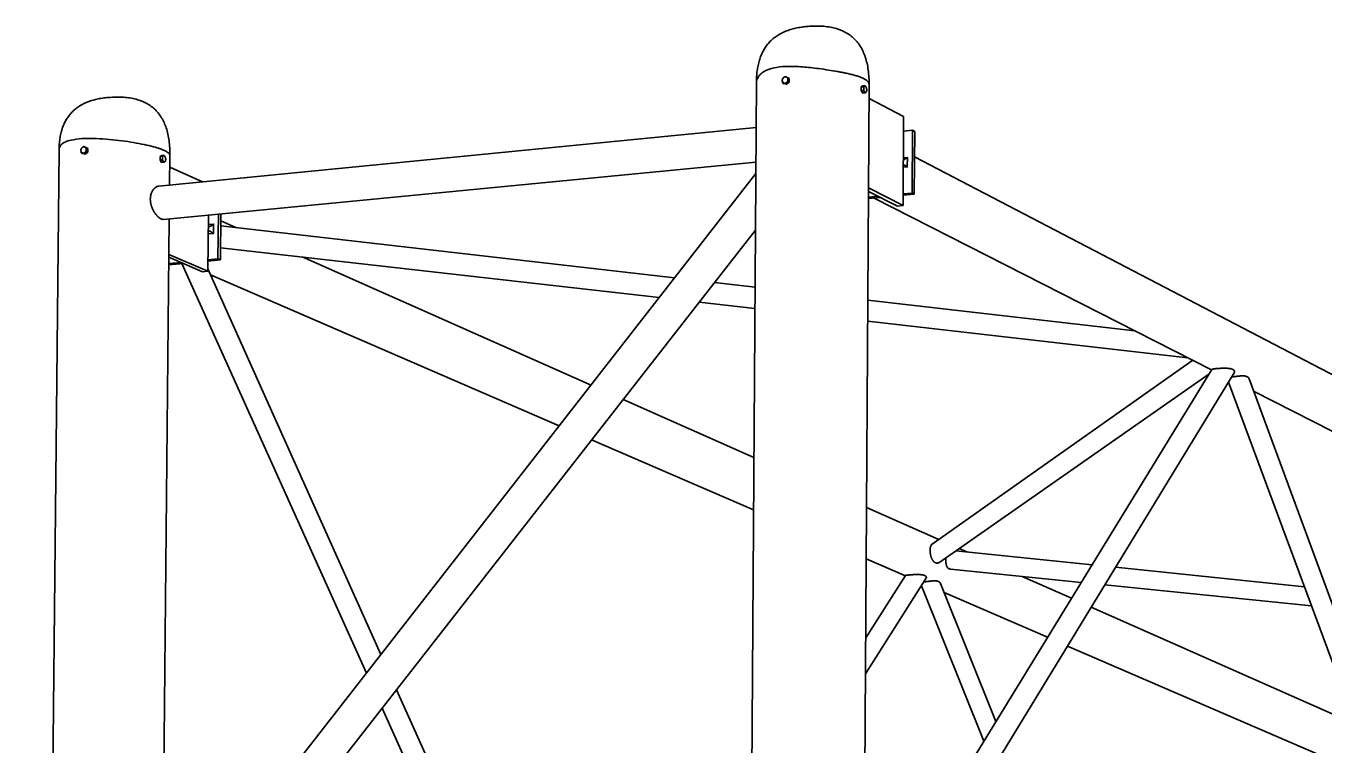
# Model space of a CAD drawing. Extents: x 99862 to 104211, y 98939 to 111076.
# Drawn here: x 102652.5 to 102827.5, y 100739.7 to 100836.5 of the extents above; entities that cross this region are included whole.
import ezdxf

# ---------------------------------------------------------------- set-up
doc = ezdxf.new("R2010")
doc.units = 0
for name, color, linetype in [('Level 11', 7, 'Continuous'), ('Level 14', 7, 'Continuous'), ('Level 3', 7, 'Continuous'), ('Level 4', 7, 'Continuous'), ('Level 8', 7, 'Continuous')]:
    doc.layers.add(name, color=color, linetype=linetype)

msp = doc.modelspace()

# ---------------------------------------------------------------- linework, layer by layer
at = {"layer": 'Level 11'}
for p, q in [((102751.05, 100822.81), (102670.48, 100814.92)), ((102671.08, 100810.44), (102751.02, 100818.17)), ((102751.01, 100816.6), (102669.14, 100711.66)), ((102670.24, 100705.69), (102750.96, 100809))]:
    msp.add_line(p, q, dxfattribs=at)
msp.add_open_spline([(102671.08, 100810.44), (102671.06, 100810.44), (102671.05, 100810.44), (102671.04, 100810.44), (102670.92, 100810.44), (102670.79, 100810.48), (102670.66, 100810.56), (102670.53, 100810.64), (102670.39, 100810.75), (102670.25, 100810.9), (102670.11, 100811.04), (102669.97, 100811.22), (102669.85, 100811.41), (102669.72, 100811.62), (102669.61, 100811.85), (102669.52, 100812.09), (102669.43, 100812.33), (102669.37, 100812.59), (102669.34, 100812.84), (102669.31, 100813.09), (102669.32, 100813.33), (102669.36, 100813.56), (102669.39, 100813.78), (102669.46, 100813.99), (102669.55, 100814.17), (102669.64, 100814.35), (102669.76, 100814.51), (102669.89, 100814.63), (102670.02, 100814.75), (102670.17, 100814.84), (102670.31, 100814.89), (102670.36, 100814.9), (102670.41, 100814.91), (102670.46, 100814.92)], degree=4, dxfattribs=at)
at = {"layer": 'Level 14'}
for p, q in [((102754.76, 100829.57), (102754.77, 100829.58)), ((102754.98, 100829.7), (102755.14, 100829.62)), ((102755.14, 100829.62), (102755.52, 100829.42)), ((102755.14, 100829.62), (102755.16, 100829.61)), ((102755.33, 100829.28), (102755.33, 100829.26)), ((102755.35, 100829.5), (102755.52, 100829.42)), ((102755.52, 100829.42), (102755.51, 100828.93)), ((102754.97, 100828.73), (102755.13, 100828.65)), ((102755.51, 100828.93), (102755.13, 100828.65)), ((102755.15, 100828.89), (102755.14, 100828.88)), ((102755.35, 100829.01), (102755.51, 100828.93)), ((102765.22, 100827.8), (102765.23, 100828.29)), ((102765.53, 100827.83), (102765.22, 100827.8)), ((102765.42, 100827.46), (102765.22, 100827.8)), ((102765.23, 100828.29), (102765.43, 100828.42)), ((102765.53, 100828.32), (102765.23, 100828.29)), ((102765.72, 100827.49), (102765.42, 100827.46)), ((102765.73, 100828.46), (102765.43, 100828.42)), ((102765.66, 100828.39), (102765.67, 100828.39)), ((102765.86, 100828.29), (102765.87, 100828.28)), ((102765.86, 100827.56), (102765.86, 100827.56)), ((102765.9, 100828.21), (102765.9, 100828.21)), ((102765.96, 100827.88), (102765.96, 100827.86)), ((102770.94, 100824.29), (102766.28, 100826.75)), ((102770.86, 100812.29), (102770.94, 100824.29)), ((102660.14, 100820.13), (102660.15, 100820.14)), ((102660.34, 100819.31), (102660.51, 100819.23)), ((102660.35, 100820.26), (102660.52, 100820.18)), ((102660.5, 100819.46), (102660.49, 100819.46)), ((102660.5, 100820.17), (102660.51, 100820.16)), ((102660.88, 100819.51), (102660.51, 100819.23)), ((102660.52, 100820.18), (102660.88, 100819.98)), ((102660.68, 100819.84), (102660.68, 100819.82)), ((102660.7, 100820.06), (102660.88, 100819.98)), ((102660.7, 100819.59), (102660.88, 100819.51)), ((102660.88, 100819.98), (102660.88, 100819.51)), ((102670.63, 100818.91), (102670.85, 100819.05)), ((102670.92, 100818.94), (102670.63, 100818.91)), ((102670.63, 100818.44), (102670.63, 100818.91)), ((102671.14, 100819.08), (102670.85, 100819.05)), ((102671.06, 100819.01), (102671.07, 100819.02)), ((102671.28, 100818.92), (102671.29, 100818.91)), ((102670.91, 100818.47), (102670.63, 100818.44)), ((102670.84, 100818.11), (102670.63, 100818.44)), ((102671.13, 100818.14), (102670.84, 100818.11)), ((102671.28, 100818.21), (102671.27, 100818.21)), ((102671.39, 100818.52), (102671.39, 100818.5)), ((102676.36, 100815.49), (102671.95, 100817.47)), ((102770.86, 100812.29), (102766.2, 100814.67)), ((102770.11, 100812.22), (102766.2, 100814.21)), ((102770.11, 100812.22), (102770.86, 100812.29)), ((102677.08, 100803.44), (102677.15, 100811.03)), ((102677.08, 100803.44), (102671.83, 100805.72)), ((102676.37, 100803.38), (102671.83, 100805.34)), ((102676.37, 100803.38), (102677.08, 100803.44))]:
    msp.add_line(p, q, dxfattribs=at)
for points, degree in [([(102757.74, 100836.43), (102751.14, 100835.78), (102751.09, 100829.05)], 2), ([(102766.29, 100828.5), (102766.34, 100837.29), (102757.74, 100836.43)], 2), ([(102754.57, 100829.19), (102754.58, 100829.43), (102754.76, 100829.57)], 2), ([(102754.59, 100829.42), (102754.59, 100829.41), (102754.59, 100829.39), (102754.59, 100829.37), (102754.58, 100829.31), (102754.58, 100829.25), (102754.57, 100829.19)], 4), ([(102754.57, 100829.19), (102754.57, 100829.17), (102754.57, 100829.15), (102754.58, 100829.13), (102754.58, 100829.06), (102754.58, 100829), (102754.59, 100828.94)], 4), ([(102755.14, 100828.88), (102754.57, 100828.47), (102754.57, 100829.19)], 2), ([(102754.59, 100829.42), (102754.64, 100829.47), (102754.7, 100829.52), (102754.76, 100829.57)], 3), ([(102754.77, 100829.58), (102754.78, 100829.58), (102754.78, 100829.58), (102754.78, 100829.58), (102754.84, 100829.63), (102754.91, 100829.67), (102754.98, 100829.7)], 4), ([(102754.77, 100829.58), (102754.96, 100829.71), (102755.14, 100829.62)], 2), ([(102754.98, 100829.7), (102755.02, 100829.68), (102755.08, 100829.65), (102755.14, 100829.62)], 3), ([(102755.31, 100829.52), (102755.25, 100829.56), (102755.19, 100829.59), (102755.14, 100829.62)], 3), ([(102755.33, 100829.26), (102755.33, 100829.02), (102755.15, 100828.89)], 2), ([(102755.16, 100829.61), (102755.16, 100829.61), (102755.16, 100829.61), (102755.16, 100829.6), (102755.22, 100829.57), (102755.29, 100829.54), (102755.35, 100829.5)], 4), ([(102755.16, 100829.61), (102755.33, 100829.5), (102755.33, 100829.28)], 2), ([(102755.35, 100829.5), (102755.35, 100829.48), (102755.35, 100829.46), (102755.35, 100829.45), (102755.34, 100829.39), (102755.34, 100829.34), (102755.33, 100829.28)], 4), ([(102755.33, 100829.26), (102755.33, 100829.24), (102755.33, 100829.22), (102755.34, 100829.2), (102755.34, 100829.14), (102755.34, 100829.08), (102755.35, 100829.01)], 4), ([(102754.97, 100828.73), (102754.89, 100828.77), (102754.82, 100828.82), (102754.75, 100828.85), (102754.69, 100828.88), (102754.64, 100828.91), (102754.59, 100828.94)], 4), ([(102755.14, 100828.88), (102755.14, 100828.88), (102755.13, 100828.87), (102755.13, 100828.87), (102755.07, 100828.83), (102755.02, 100828.78), (102754.97, 100828.73)], 4), ([(102755.13, 100828.65), (102755.19, 100828.69), (102755.25, 100828.74), (102755.31, 100828.78)], 3), ([(102755.35, 100829.01), (102755.28, 100828.97), (102755.21, 100828.93), (102755.15, 100828.89)], 3), ([(102765.43, 100828.43), (102765.4, 100828.4), (102765.37, 100828.38), (102765.33, 100828.36)], 3), ([(102765.33, 100827.62), (102765.36, 100827.57), (102765.39, 100827.51), (102765.42, 100827.46)], 3), ([(102765.53, 100828.32), (102765.58, 100828.34), (102765.63, 100828.36), (102765.66, 100828.39)], 3), ([(102765.53, 100828.32), (102765.54, 100828.3), (102765.54, 100828.28), (102765.54, 100828.26), (102765.56, 100828.2), (102765.56, 100828.14), (102765.56, 100828.08)], 4), ([(102765.56, 100828.08), (102765.56, 100828.06), (102765.56, 100828.04), (102765.56, 100828.02), (102765.56, 100827.95), (102765.54, 100827.89), (102765.53, 100827.83)], 4), ([(102765.72, 100827.49), (102765.71, 100827.55), (102765.69, 100827.61), (102765.65, 100827.68), (102765.62, 100827.73), (102765.58, 100827.78), (102765.53, 100827.83)], 4), ([(102765.56, 100828.08), (102765.57, 100828.32), (102765.66, 100828.39)], 2), ([(102765.86, 100827.56), (102765.56, 100827.36), (102765.56, 100828.08)], 2), ([(102765.67, 100828.39), (102765.67, 100828.39), (102765.67, 100828.39), (102765.67, 100828.39), (102765.7, 100828.42), (102765.72, 100828.44), (102765.73, 100828.46)], 4), ([(102765.67, 100828.39), (102765.76, 100828.45), (102765.86, 100828.29)], 2), ([(102765.86, 100827.56), (102765.85, 100827.56), (102765.85, 100827.55), (102765.85, 100827.55), (102765.82, 100827.53), (102765.77, 100827.51), (102765.72, 100827.49)], 4), ([(102765.73, 100828.46), (102765.78, 100828.4), (102765.82, 100828.35), (102765.86, 100828.29)], 3), ([(102765.96, 100827.86), (102765.95, 100827.63), (102765.86, 100827.56)], 2), ([(102765.92, 100827.62), (102765.91, 100827.6), (102765.89, 100827.58), (102765.86, 100827.56)], 3), ([(102765.87, 100828.28), (102765.96, 100828.11), (102765.96, 100827.88)], 2), ([(102765.87, 100828.28), (102765.87, 100828.28), (102765.87, 100828.27), (102765.87, 100828.27), (102765.88, 100828.25), (102765.89, 100828.23), (102765.9, 100828.21)], 4), ([(102765.95, 100827.77), (102765.95, 100827.72), (102765.94, 100827.67), (102765.92, 100827.62)], 3), ([(102663.43, 100826.85), (102657.06, 100826.22), (102657, 100819.8)], 2), ([(102671.96, 100819.01), (102672.05, 100827.7), (102663.43, 100826.85)], 2), ([(102659.96, 100819.76), (102659.96, 100819.99), (102660.14, 100820.13)], 2), ([(102659.98, 100819.99), (102659.98, 100819.97), (102659.98, 100819.95), (102659.98, 100819.94), (102659.97, 100819.88), (102659.96, 100819.82), (102659.96, 100819.76)], 4), ([(102659.96, 100819.76), (102659.96, 100819.74), (102659.96, 100819.72), (102659.96, 100819.7), (102659.96, 100819.64), (102659.97, 100819.58), (102659.98, 100819.52)], 4), ([(102660.49, 100819.46), (102659.95, 100819.06), (102659.96, 100819.76)], 2), ([(102659.98, 100819.99), (102660.03, 100820.04), (102660.08, 100820.08), (102660.14, 100820.13)], 3), ([(102660.34, 100819.31), (102660.26, 100819.35), (102660.19, 100819.39), (102660.13, 100819.43), (102660.07, 100819.46), (102660.02, 100819.49), (102659.98, 100819.52)], 4), ([(102660.15, 100820.14), (102660.15, 100820.14), (102660.16, 100820.14), (102660.16, 100820.14), (102660.22, 100820.18), (102660.28, 100820.22), (102660.35, 100820.26)], 4), ([(102660.15, 100820.14), (102660.32, 100820.26), (102660.5, 100820.17)], 2), ([(102660.49, 100819.46), (102660.49, 100819.45), (102660.49, 100819.45), (102660.48, 100819.45), (102660.43, 100819.41), (102660.38, 100819.36), (102660.34, 100819.31)], 4), ([(102660.35, 100820.26), (102660.39, 100820.23), (102660.44, 100820.21), (102660.5, 100820.17)], 3), ([(102660.68, 100819.82), (102660.67, 100819.6), (102660.5, 100819.46)], 2), ([(102660.7, 100819.59), (102660.63, 100819.55), (102660.56, 100819.51), (102660.5, 100819.46)], 3), ([(102660.51, 100820.16), (102660.51, 100820.16), (102660.52, 100820.16), (102660.52, 100820.16), (102660.57, 100820.13), (102660.64, 100820.09), (102660.7, 100820.06)], 4), ([(102660.51, 100820.16), (102660.68, 100820.06), (102660.68, 100819.84)], 2), ([(102660.51, 100819.24), (102660.57, 100819.28), (102660.63, 100819.32), (102660.69, 100819.36)], 3), ([(102660.69, 100820.09), (102660.64, 100820.12), (102660.58, 100820.15), (102660.52, 100820.18)], 3), ([(102660.7, 100820.06), (102660.7, 100820.04), (102660.7, 100820.03), (102660.69, 100820.01), (102660.69, 100819.96), (102660.68, 100819.9), (102660.68, 100819.84)], 4), ([(102660.68, 100819.82), (102660.68, 100819.81), (102660.68, 100819.79), (102660.68, 100819.77), (102660.68, 100819.71), (102660.69, 100819.65), (102660.7, 100819.59)], 4), ([(102670.86, 100819.05), (102670.82, 100819.03), (102670.78, 100819.01), (102670.75, 100818.98)], 3), ([(102670.95, 100818.71), (102670.95, 100818.69), (102670.95, 100818.67), (102670.95, 100818.65), (102670.94, 100818.59), (102670.93, 100818.53), (102670.91, 100818.47)], 4), ([(102670.92, 100818.94), (102670.97, 100818.96), (102671.02, 100818.99), (102671.06, 100819.01)], 3), ([(102670.92, 100818.94), (102670.92, 100818.92), (102670.93, 100818.91), (102670.93, 100818.89), (102670.94, 100818.83), (102670.95, 100818.77), (102670.95, 100818.71)], 4), ([(102670.95, 100818.71), (102670.95, 100818.94), (102671.06, 100819.01)], 2), ([(102671.27, 100818.21), (102670.94, 100818.01), (102670.95, 100818.71)], 2), ([(102671.07, 100819.02), (102671.07, 100819.02), (102671.07, 100819.02), (102671.07, 100819.02), (102671.1, 100819.04), (102671.12, 100819.06), (102671.14, 100819.08)], 4), ([(102671.07, 100819.02), (102671.17, 100819.08), (102671.28, 100818.92)], 2), ([(102671.14, 100819.08), (102671.19, 100819.03), (102671.24, 100818.98), (102671.28, 100818.92)], 3), ([(102671.29, 100818.91), (102671.29, 100818.9), (102671.29, 100818.9), (102671.29, 100818.9), (102671.32, 100818.85), (102671.34, 100818.8), (102671.36, 100818.74)], 4), ([(102671.29, 100818.91), (102671.39, 100818.74), (102671.39, 100818.52)], 2), ([(102671.36, 100818.74), (102671.36, 100818.73), (102671.37, 100818.71), (102671.37, 100818.69), (102671.38, 100818.63), (102671.39, 100818.58), (102671.39, 100818.52)], 4), ([(102670.74, 100818.26), (102670.78, 100818.21), (102670.81, 100818.16), (102670.85, 100818.11)], 3), ([(102671.13, 100818.14), (102671.11, 100818.2), (102671.09, 100818.26), (102671.05, 100818.32), (102671.01, 100818.37), (102670.96, 100818.42), (102670.91, 100818.47)], 4), ([(102671.27, 100818.21), (102671.27, 100818.2), (102671.27, 100818.2), (102671.27, 100818.2), (102671.23, 100818.18), (102671.18, 100818.16), (102671.13, 100818.14)], 4), ([(102671.39, 100818.5), (102671.38, 100818.28), (102671.28, 100818.21)], 2), ([(102671.35, 100818.27), (102671.34, 100818.25), (102671.31, 100818.23), (102671.28, 100818.21)], 3), ([(102671.39, 100818.5), (102671.39, 100818.48), (102671.39, 100818.47), (102671.38, 100818.45), (102671.38, 100818.39), (102671.37, 100818.33), (102671.35, 100818.27)], 4)]:
    msp.add_open_spline(points, degree=degree, dxfattribs=at)
at = {"layer": 'Level 3'}
for p, q in [((102751.09, 100829.05), (102748.02, 100378.81)), ((102763.47, 100378.98), (102766.29, 100828.5)), ((102657, 100819.8), (102652.54, 100381.67)), ((102671.92, 100815.06), (102671.96, 100819.01)), ((102670.95, 100713.98), (102671.88, 100810.52)), ((102678.44, 100805.1), (102678.5, 100811.16)), ((102678.83, 100811.19), (102678.78, 100804.96)), ((102680.86, 100809.34), (102678.82, 100810.24)), ((102677.13, 100808.47), (102677.84, 100808.54)), ((102677.14, 100809.73), (102677.85, 100809.79)), ((102677.14, 100809.46), (102677.23, 100809.46)), ((102677.85, 100809.79), (102677.84, 100808.54)), ((102677.09, 100804.98), (102678.44, 100805.1)), ((102677.09, 100804.8), (102678.78, 100804.96)), ((102678.78, 100804.96), (102678.44, 100805.1)), ((102728.77, 100788.09), (102689.81, 100805.37)), ((102671.82, 100804.48), (102673.46, 100804.63)), ((102671.82, 100804.3), (102673.8, 100804.49)), ((102673.58, 100804.47), (102698.46, 100749.24)), ((102700.42, 100751.75), (102677.08, 100803.76)), ((102677.44, 100802.96), (102724.48, 100782.6)), ((102750.75, 100778.34), (102733.11, 100786.16)), ((102728.85, 100780.7), (102750.7, 100771.25)), ((102775.7, 100767.27), (102765.93, 100771.6)), ((102765.89, 100764.67), (102771.17, 100762.39)), ((102779.48, 100765.59), (102778.44, 100766.05)), ((102765.79, 100749.16), (102774.04, 100762.13)), ((102771.19, 100762.42), (102765.82, 100754.02)), ((102773.34, 100761.04), (102781.77, 100740.08)), ((102783.38, 100742.71), (102775.92, 100761.34)), ((102793.59, 100759.34), (102786.93, 100762.29)), ((102776.41, 100760.12), (102790.36, 100754.08)), ((102831.89, 100742.35), (102796.25, 100758.15)), ((102793.06, 100752.91), (102834.64, 100734.91)), ((102727.04, 100692.42), (102702.54, 100747.02)), ((102700.59, 100744.53), (102723.59, 100693.46))]:
    msp.add_line(p, q, dxfattribs=at)
for points, degree in [([(102751.09, 100829.05), (102751.09, 100829.08), (102751.1, 100829.11), (102751.55, 100832.52), (102762.77, 100830.28), (102766.3, 100829.57), (102766.29, 100828.5)], 4), ([(102657, 100819.8), (102657.03, 100822.86), (102668.05, 100820.83), (102671.97, 100820.11), (102671.96, 100819.01)], 4), ([(102677.13, 100808.93), (102677.18, 100808.91), (102677.23, 100808.9), (102677.28, 100808.88), (102677.35, 100808.85), (102677.42, 100808.81), (102677.48, 100808.77), (102677.57, 100808.72), (102677.66, 100808.66), (102677.74, 100808.61), (102677.77, 100808.59), (102677.8, 100808.57), (102677.83, 100808.55), (102677.83, 100808.54), (102677.84, 100808.54), (102677.84, 100808.54)], 4), ([(102677.14, 100809.46), (102677.18, 100809.46), (102677.23, 100809.46), (102677.28, 100809.47), (102677.35, 100809.49), (102677.42, 100809.51), (102677.49, 100809.55), (102677.58, 100809.59), (102677.67, 100809.65), (102677.75, 100809.71), (102677.78, 100809.74), (102677.81, 100809.76), (102677.84, 100809.79), (102677.85, 100809.79), (102677.85, 100809.79), (102677.85, 100809.79)], 4), ([(102775.8, 100764.21), (102775.73, 100764.16), (102775.65, 100764.12), (102775.58, 100764.11), (102775.46, 100764.08), (102775.35, 100764.09), (102775.25, 100764.13), (102775.11, 100764.19), (102774.99, 100764.3), (102774.88, 100764.44), (102774.78, 100764.6), (102774.68, 100764.79), (102774.61, 100765.04), (102774.59, 100765.12), (102774.57, 100765.21), (102774.55, 100765.31), (102774.54, 100765.4), (102774.52, 100765.51), (102774.51, 100765.61), (102774.51, 100765.69), (102774.51, 100765.77), (102774.51, 100765.84), (102774.51, 100765.91), (102774.51, 100765.99), (102774.52, 100766.05), (102774.53, 100766.13), (102774.54, 100766.21), (102774.56, 100766.27), (102774.59, 100766.37), (102774.62, 100766.44), (102774.66, 100766.5), (102774.7, 100766.56), (102774.74, 100766.6), (102774.78, 100766.63)], 4), ([(102777.3, 100763.27), (102777.23, 100763.28), (102777.16, 100763.3), (102777.09, 100763.32), (102776.99, 100763.36), (102776.91, 100763.43), (102776.84, 100763.52), (102776.78, 100763.6), (102776.74, 100763.7), (102776.71, 100763.81), (102776.67, 100763.93), (102776.65, 100764.07), (102776.64, 100764.23), (102776.63, 100764.36), (102776.62, 100764.5), (102776.62, 100764.64), (102776.62, 100764.68), (102776.62, 100764.73), (102776.62, 100764.78)], 4), ([(102771.18, 100762.42), (102771.19, 100762.42), (102771.19, 100762.43), (102771.21, 100762.43), (102771.22, 100762.44), (102771.25, 100762.44), (102771.3, 100762.45), (102771.34, 100762.46), (102771.39, 100762.46), (102771.45, 100762.47), (102771.5, 100762.47), (102771.56, 100762.48), (102771.63, 100762.49), (102771.7, 100762.49), (102771.77, 100762.5), (102771.85, 100762.5), (102771.92, 100762.51), (102772, 100762.51), (102772.07, 100762.52), (102772.2, 100762.53), (102772.33, 100762.53), (102772.44, 100762.54), (102772.65, 100762.54), (102772.84, 100762.55), (102773.01, 100762.54), (102773.27, 100762.53), (102773.49, 100762.51), (102773.67, 100762.45), (102773.79, 100762.42), (102773.88, 100762.37), (102773.94, 100762.3), (102773.99, 100762.25), (102774.01, 100762.19), (102774, 100762.13), (102774, 100762.1), (102773.99, 100762.06), (102773.97, 100762.03)], 4), ([(102773.67, 100761.57), (102773.73, 100761.57), (102773.79, 100761.57)], 2), ([(102773.67, 100761.56), (102773.71, 100761.57), (102773.75, 100761.57), (102773.79, 100761.57)], 3), ([(102773.79, 100761.57), (102773.83, 100761.57), (102773.87, 100761.58), (102773.91, 100761.58), (102774.03, 100761.59), (102774.15, 100761.61), (102774.28, 100761.62), (102774.41, 100761.64), (102774.53, 100761.66), (102774.65, 100761.67), (102774.78, 100761.68), (102774.9, 100761.69), (102775.01, 100761.7), (102775.15, 100761.7), (102775.28, 100761.7), (102775.39, 100761.68), (102775.54, 100761.65), (102775.66, 100761.6), (102775.75, 100761.54), (102775.84, 100761.48), (102775.9, 100761.4), (102775.93, 100761.31)], 4)]:
    msp.add_open_spline(points, degree=degree, dxfattribs=at)
at = {"layer": 'Level 4'}
for p, q in [((102770.92, 100822.34), (102772.13, 100822.45)), ((102772.08, 100813.98), (102772.13, 100822.45)), ((102772.13, 100822.45), (102772.43, 100822.3)), ((102772.43, 100822.3), (102772.38, 100813.83)), ((102770.9, 100818.75), (102771.44, 100818.8)), ((102771.44, 100818.8), (102771.43, 100817.51)), ((103085.14, 100655.76), (102772.41, 100818.89)), ((102770.89, 100817.46), (102771.43, 100817.51)), ((102766.19, 100813.42), (102767.51, 100813.55)), ((102766.19, 100813.24), (102767.81, 100813.39)), ((102770.87, 100813.87), (102772.08, 100813.98)), ((102770.87, 100813.68), (102772.38, 100813.83)), ((102772.38, 100813.83), (102772.08, 100813.98)), ((102766.95, 100813.31), (102812.49, 100790.15)), ((102812.53, 100790.21), (102768.41, 100718.32)), ((102770.48, 100715.93), (102815.54, 100789.76)), ((102856.65, 100682.96), (102817.55, 100788.92)), ((102814.77, 100788.5), (102853.49, 100684.09)), ((102818.16, 100787.26), (102890.3, 100750.57))]:
    msp.add_line(p, q, dxfattribs=at)
for points, degree in [([(102770.9, 100818.48), (102770.96, 100818.49), (102771.01, 100818.52), (102771.07, 100818.54), (102771.16, 100818.59), (102771.25, 100818.65), (102771.34, 100818.71), (102771.37, 100818.74), (102771.4, 100818.76), (102771.43, 100818.79), (102771.43, 100818.79), (102771.44, 100818.8), (102771.44, 100818.8)], 4), ([(102770.9, 100817.84), (102770.95, 100817.81), (102771.01, 100817.78), (102771.06, 100817.75), (102771.15, 100817.69), (102771.25, 100817.64), (102771.33, 100817.58), (102771.36, 100817.56), (102771.39, 100817.54), (102771.42, 100817.52), (102771.43, 100817.51), (102771.43, 100817.51), (102771.43, 100817.51)], 4), ([(102812.53, 100790.2), (102812.53, 100790.21), (102812.55, 100790.22), (102812.56, 100790.23), (102812.59, 100790.24), (102812.62, 100790.25), (102812.68, 100790.26), (102812.72, 100790.27), (102812.78, 100790.28), (102812.86, 100790.29), (102812.92, 100790.29), (102812.98, 100790.3), (102813.06, 100790.31), (102813.13, 100790.31), (102813.21, 100790.32), (102813.3, 100790.33), (102813.38, 100790.33), (102813.46, 100790.34), (102813.54, 100790.34), (102813.68, 100790.35), (102813.82, 100790.36), (102813.95, 100790.36), (102814.17, 100790.37), (102814.37, 100790.37), (102814.55, 100790.36), (102814.83, 100790.34), (102815.07, 100790.31), (102815.25, 100790.24), (102815.37, 100790.2), (102815.47, 100790.13), (102815.53, 100790.06), (102815.57, 100790), (102815.59, 100789.93), (102815.58, 100789.85), (102815.57, 100789.82), (102815.56, 100789.79), (102815.54, 100789.76)], 4), ([(102815.2, 100789.2), (102815.25, 100789.2), (102815.3, 100789.2)], 2), ([(102815.2, 100789.2), (102815.22, 100789.2), (102815.24, 100789.2), (102815.25, 100789.2)], 3), ([(102815.3, 100789.2), (102815.29, 100789.2), (102815.27, 100789.2), (102815.25, 100789.2)], 3), ([(102815.3, 100789.2), (102815.43, 100789.22), (102815.57, 100789.23), (102815.71, 100789.25), (102815.85, 100789.27), (102815.99, 100789.28), (102816.13, 100789.3), (102816.26, 100789.31), (102816.39, 100789.33), (102816.51, 100789.33), (102816.64, 100789.34), (102816.76, 100789.34), (102816.87, 100789.33), (102817.03, 100789.31), (102817.16, 100789.28), (102817.26, 100789.22), (102817.4, 100789.15), (102817.5, 100789.04), (102817.55, 100788.92), (102817.55, 100788.92), (102817.55, 100788.92), (102817.55, 100788.92)], 4)]:
    msp.add_open_spline(points, degree=degree, dxfattribs=at)
at = {"layer": 'Level 8'}
for p, q in [((102740.05, 100802.54), (102678.82, 100809.57)), ((102678.79, 100806.62), (102737.98, 100799.89)), ((102750.9, 100801.3), (102745.43, 100801.93)), ((102802.13, 100795.42), (102766.11, 100799.55)), ((102743.36, 100799.28), (102750.88, 100798.42)), ((102766.09, 100796.69), (102809.28, 100791.78)), ((102809.96, 100791.44), (102774.65, 100766.54)), ((102775.71, 100764.14), (102812.13, 100789.55)), ((102796.36, 100763.86), (102778, 100765.75)), ((102777.27, 100763.28), (102794.9, 100761.48)), ((102825, 100760.91), (102799.53, 100763.53)), ((102798.09, 100761.15), (102825.97, 100758.31))]:
    msp.add_line(p, q, dxfattribs=at)

doc.saveas('drawing.dxf')
